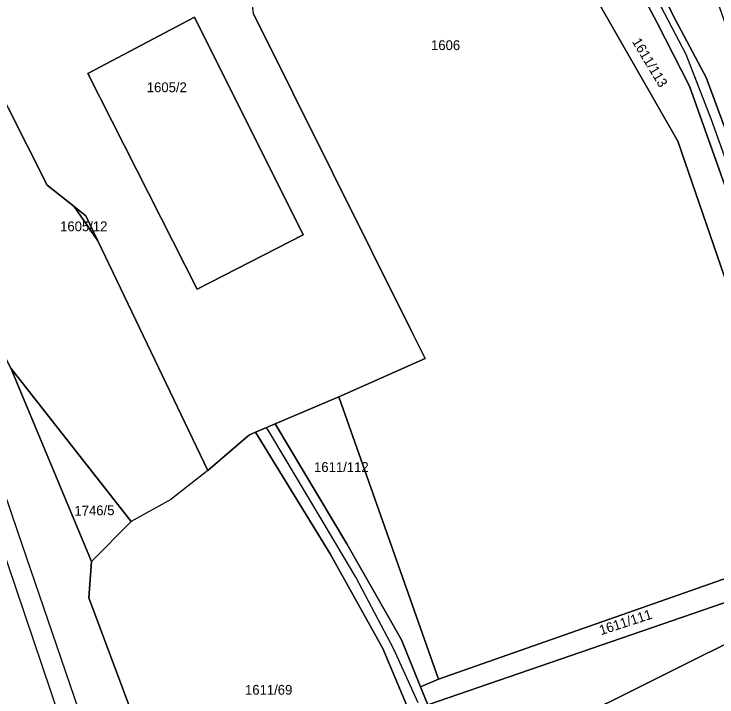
# Model space of a CAD drawing. Extents: x -263943 to -261149, y -1236934 to -1230686.
# Drawn here: x -262663.8 to -262520.3, y -1236274.3 to -1236134.8 of the extents above; entities that cross this region are included whole.
import ezdxf

# ---------------------------------------------------------------- set-up
doc = ezdxf.new("R2010")
doc.units = 0
for name, color, linetype in [('body_kn', 7, 'Continuous'), ('kladpar_druhypozemkov', 7, 'Continuous'), ('kladpar_hranice', 7, 'Continuous'), ('kladpar_parcelnecisla', 7, 'Continuous'), ('kladpar_plochy', 7, 'Continuous'), ('zappar_hrandruhpozemk', 7, 'Continuous'), ('zuob_linie', 7, 'Continuous'), ('zuob_plochy', 7, 'Continuous')]:
    doc.layers.add(name, color=color, linetype=linetype)

msp = doc.modelspace()

# ---------------------------------------------------------------- linework, layer by layer
at = {"layer": 'body_kn'}
for p, q in [((-262626.96, -1236135.49), (-262626.96, -1236135.49)), ((-262529.21, -1236135.15), (-262529.21, -1236135.15)), ((-262532.44, -1236136.74), (-262532.44, -1236136.74)), ((-262526.54, -1236143.08), (-262526.54, -1236143.08)), ((-262648.78, -1236146.96), (-262648.78, -1236146.96)), ((-262648.78, -1236146.96), (-262648.78, -1236146.96)), ((-262522.49, -1236147.78), (-262522.49, -1236147.78)), ((-262525.89, -1236149.54), (-262525.89, -1236149.54)), ((-262521.36, -1236156.41), (-262521.36, -1236156.41)), ((-262528.24, -1236160.77), (-262528.24, -1236160.77)), ((-262657.1, -1236169.74), (-262657.1, -1236169.74)), ((-262651.56, -1236174.14), (-262651.56, -1236174.14)), ((-262649.17, -1236176.03), (-262649.17, -1236176.03)), ((-262649.17, -1236176.03), (-262649.17, -1236176.03)), ((-262604.82, -1236179.9), (-262604.82, -1236179.9)), ((-262646.74, -1236181.12), (-262646.74, -1236181.12)), ((-262626.47, -1236191.03), (-262626.47, -1236191.03)), ((-262582.7, -1236199.47), (-262582.7, -1236199.47)), ((-262579.87, -1236205.14), (-262579.87, -1236205.14)), ((-262597.53, -1236212.99), (-262597.53, -1236212.99)), ((-262612.27, -1236219.28), (-262612.27, -1236219.28)), ((-262610.51, -1236218.52), (-262610.51, -1236218.52)), ((-262615.78, -1236220.76), (-262615.78, -1236220.76)), ((-262614.55, -1236220.24), (-262614.55, -1236220.24)), ((-262611.4, -1236220.72), (-262611.4, -1236220.72)), ((-262616.99, -1236221.8), (-262616.99, -1236221.8)), ((-262624.28, -1236228.07), (-262624.28, -1236228.07)), ((-262624.28, -1236228.07), (-262624.28, -1236228.07)), ((-262623.81, -1236227.66), (-262623.81, -1236227.66)), ((-262631.85, -1236233.95), (-262631.85, -1236233.95)), ((-262600.91, -1236238.26), (-262600.91, -1236238.26)), ((-262639.91, -1236238.48), (-262639.91, -1236238.48)), ((-262663.12, -1236240.38), (-262663.12, -1236240.38)), ((-262595.9, -1236243.02), (-262595.9, -1236243.02)), ((-262599.29, -1236245.03), (-262599.29, -1236245.03)), ((-262648, -1236246.64), (-262648, -1236246.64)), ((-262594.06, -1236249.79), (-262594.06, -1236249.79)), ((-262648.54, -1236254.07), (-262648.54, -1236254.07)), ((-262584.73, -1236262.61), (-262584.73, -1236262.61)), ((-262588.55, -1236264.36), (-262588.55, -1236264.36)), ((-262588.55, -1236264.36), (-262588.55, -1236264.36)), ((-262586.25, -1236264.55), (-262586.25, -1236264.55)), ((-262577.14, -1236270.68), (-262577.14, -1236270.68)), ((-262577.14, -1236270.68), (-262577.14, -1236270.68)), ((-262580.81, -1236272.2), (-262580.81, -1236272.2))]:
    msp.add_line(p, q, dxfattribs=at)
at = {"layer": 'kladpar_druhypozemkov'}
for p, q in [((-262575.74, -1236139.88), (-262575.74, -1236139.88)), ((-262533.51, -1236143.41), (-262533.51, -1236143.41)), ((-262631.74, -1236148.44), (-262631.74, -1236148.44)), ((-262649.39, -1236176.9), (-262649.39, -1236176.9)), ((-262597.78, -1236225.55), (-262597.78, -1236225.55)), ((-262647.25, -1236235.14), (-262647.25, -1236235.14)), ((-262532.29, -1236258.08), (-262532.29, -1236258.08)), ((-262612.18, -1236271.38), (-262612.18, -1236271.38))]:
    msp.add_line(p, q, dxfattribs=at)
at = {"layer": 'kladpar_hranice'}
for points in [[(-262509.98, -1236213.81), (-262499.75, -1236243.51), (-262577.14, -1236270.68), (-262597.53, -1236212.99), (-262579.87, -1236205.14), (-262582.7, -1236199.47), (-262614.93, -1236134.79), (-262615.42, -1236130.65), (-262615.29, -1236130.57), (-262610.06, -1236127.29), (-262644.44, -1236056.8), (-262649.03, -1236058.86), (-262649.76, -1236059.19), (-262662.18, -1236031.44), (-262662.69, -1236029.75), (-262663.21, -1236027.99), (-262652.87, -1236033.18), (-262606.03, -1236064.77), (-262573.98, -1236093.25), (-262549.15, -1236124.23), (-262528.24, -1236160.77), (-262509.98, -1236213.81)], [(-262614.93, -1236134.79), (-262582.7, -1236199.47), (-262579.87, -1236205.14), (-262597.53, -1236212.99), (-262610.51, -1236218.52), (-262612.27, -1236219.28), (-262614.55, -1236220.24), (-262615.78, -1236220.76), (-262616.99, -1236221.8), (-262623.81, -1236227.66), (-262624.28, -1236228.07), (-262646.74, -1236181.12), (-262649.17, -1236176.03), (-262651.56, -1236174.14), (-262657.1, -1236169.74), (-262673.12, -1236138.04), (-262691.23, -1236102.45), (-262701.29, -1236082.28), (-262649.76, -1236059.19), (-262649.03, -1236058.86), (-262644.44, -1236056.8), (-262610.06, -1236127.29), (-262615.29, -1236130.57), (-262615.42, -1236130.65)], [(-262691.23, -1236102.45), (-262673.12, -1236138.04), (-262657.1, -1236169.74), (-262651.56, -1236174.14), (-262646.74, -1236181.12), (-262624.28, -1236228.07), (-262623.81, -1236227.66), (-262616.99, -1236221.8), (-262615.78, -1236220.76), (-262614.55, -1236220.24), (-262599.29, -1236245.03), (-262588.55, -1236264.36)], [(-262549.15, -1236124.23), (-262524.89, -1236118.94), (-262504.34, -1236177.21), (-262492.74, -1236201.19), (-262500.28, -1236203.63), (-262513.38, -1236172.42), (-262522.49, -1236147.78), (-262529.21, -1236135.15), (-262535.08, -1236123.03), (-262536.94, -1236124.3), (-262538.4, -1236125.3), (-262532.44, -1236136.74), (-262525.89, -1236149.54), (-262518.04, -1236171.56), (-262509.02, -1236197.98), (-262503.99, -1236212.05), (-262509.98, -1236213.81), (-262528.24, -1236160.77), (-262549.15, -1236124.23)], [(-262588.55, -1236264.36), (-262579, -1236287.08), (-262560.04, -1236342.06), (-262553.5, -1236361.07), (-262552.15, -1236364.99), (-262546.1, -1236382.57), (-262543.84, -1236388.84), (-262545.47, -1236389.41), (-262554.88, -1236361.7), (-262560.24, -1236363.53), (-262577.55, -1236313.81), (-262605.3, -1236323.8), (-262620.62, -1236329.06), (-262630.9, -1236300.68), (-262628.7, -1236299.59), (-262631.37, -1236293.15), (-262634.5, -1236291.78), (-262648.54, -1236254.07), (-262648, -1236246.64), (-262639.91, -1236238.48), (-262664.48, -1236207.15), (-262681.18, -1236174.94), (-262699.7, -1236119.81)], [(-262492.2, -1236245.01), (-262503.99, -1236212.05), (-262509.02, -1236197.98), (-262518.04, -1236171.56), (-262525.89, -1236149.54), (-262532.44, -1236136.74), (-262538.4, -1236125.3), (-262536.94, -1236124.3), (-262535.08, -1236123.03), (-262529.21, -1236135.15), (-262522.49, -1236147.78), (-262513.38, -1236172.42), (-262500.28, -1236203.63), (-262485.75, -1236234.51), (-262483.07, -1236240.49)], [(-262626.96, -1236135.49), (-262648.78, -1236146.96), (-262626.47, -1236191.03), (-262604.82, -1236179.9), (-262626.96, -1236135.49)], [(-262648.78, -1236146.96), (-262626.96, -1236135.49), (-262604.82, -1236179.9), (-262626.47, -1236191.03), (-262648.78, -1236146.96)], [(-262649.17, -1236176.03), (-262646.74, -1236181.12), (-262651.56, -1236174.14), (-262649.17, -1236176.03)], [(-262664.48, -1236207.15), (-262639.91, -1236238.48), (-262648, -1236246.64), (-262664.48, -1236207.15)], [(-262664.48, -1236207.15), (-262648, -1236246.64), (-262648.54, -1236254.07), (-262634.5, -1236291.78), (-262630.9, -1236300.68), (-262620.62, -1236329.06), (-262608.06, -1236366.25), (-262593.33, -1236405.21), (-262580.27, -1236443.22)], [(-262579.3, -1236275.89), (-262580.81, -1236272.2), (-262577.14, -1236270.68), (-262499.75, -1236243.51), (-262509.98, -1236213.81), (-262503.99, -1236212.05), (-262492.2, -1236245.01), (-262491.92, -1236245.79), (-262579.3, -1236275.89)], [(-262577.14, -1236270.68), (-262580.81, -1236272.2), (-262584.73, -1236262.61), (-262595.9, -1236243.02), (-262610.51, -1236218.52), (-262597.53, -1236212.99), (-262577.14, -1236270.68)], [(-262553.5, -1236361.07), (-262560.04, -1236342.06), (-262579, -1236287.08), (-262588.55, -1236264.36), (-262599.29, -1236245.03), (-262614.55, -1236220.24), (-262612.27, -1236219.28), (-262610.51, -1236218.52), (-262595.9, -1236243.02), (-262584.73, -1236262.61), (-262580.81, -1236272.2), (-262579.3, -1236275.89), (-262575.8, -1236285.97), (-262575.66, -1236286.36), (-262574.03, -1236291.14), (-262566.07, -1236314.35), (-262557.64, -1236338.69), (-262555.32, -1236345.3), (-262550.14, -1236359.4)], [(-262579.3, -1236275.89), (-262491.92, -1236245.79), (-262490.54, -1236249.53), (-262574.03, -1236291.14), (-262575.66, -1236286.36), (-262575.8, -1236285.97), (-262579.3, -1236275.89)], [(-262548.66, -1236335.49), (-262557.64, -1236338.69), (-262566.07, -1236314.35), (-262574.03, -1236291.14), (-262490.54, -1236249.53), (-262473.59, -1236295.6), (-262466.18, -1236317.74), (-262499.82, -1236334.39), (-262508.85, -1236337.59), (-262527.07, -1236337.67), (-262544.6, -1236334.04), (-262545.41, -1236334.33), (-262548.66, -1236335.49)]]:
    msp.add_lwpolyline(points, dxfattribs=at)
at = {"layer": 'kladpar_plochy'}
for p, q in [((-262614.93, -1236134.79), (-262582.7, -1236199.47)), ((-262626.96, -1236135.49), (-262648.78, -1236146.96)), ((-262604.82, -1236179.9), (-262626.96, -1236135.49)), ((-262657.1, -1236169.74), (-262673.12, -1236138.04)), ((-262648.78, -1236146.96), (-262626.47, -1236191.03)), ((-262651.56, -1236174.14), (-262657.1, -1236169.74)), ((-262649.17, -1236176.03), (-262651.56, -1236174.14)), ((-262646.74, -1236181.12), (-262649.17, -1236176.03)), ((-262626.47, -1236191.03), (-262604.82, -1236179.9)), ((-262624.28, -1236228.07), (-262646.74, -1236181.12)), ((-262582.7, -1236199.47), (-262579.87, -1236205.14)), ((-262579.87, -1236205.14), (-262597.53, -1236212.99)), ((-262597.53, -1236212.99), (-262610.51, -1236218.52)), ((-262612.27, -1236219.28), (-262614.55, -1236220.24)), ((-262610.51, -1236218.52), (-262612.27, -1236219.28)), ((-262615.78, -1236220.76), (-262616.99, -1236221.8)), ((-262614.55, -1236220.24), (-262615.78, -1236220.76)), ((-262616.99, -1236221.8), (-262623.81, -1236227.66)), ((-262623.81, -1236227.66), (-262624.28, -1236228.07))]:
    msp.add_line(p, q, dxfattribs=at)
for points in [[(-262509.98, -1236213.81), (-262499.75, -1236243.51), (-262577.14, -1236270.68), (-262597.53, -1236212.99), (-262579.87, -1236205.14), (-262582.7, -1236199.47), (-262614.93, -1236134.79), (-262615.42, -1236130.65), (-262615.29, -1236130.57), (-262610.06, -1236127.29), (-262644.44, -1236056.8), (-262649.03, -1236058.86), (-262649.76, -1236059.19), (-262662.18, -1236031.44), (-262662.69, -1236029.75), (-262663.21, -1236027.99), (-262652.87, -1236033.18), (-262606.03, -1236064.77), (-262573.98, -1236093.25), (-262549.15, -1236124.23), (-262528.24, -1236160.77)], [(-262549.15, -1236124.23), (-262524.89, -1236118.94), (-262504.34, -1236177.21), (-262492.74, -1236201.19), (-262500.28, -1236203.63), (-262513.38, -1236172.42), (-262522.49, -1236147.78), (-262529.21, -1236135.15), (-262535.08, -1236123.03), (-262536.94, -1236124.3), (-262538.4, -1236125.3), (-262532.44, -1236136.74), (-262525.89, -1236149.54), (-262518.04, -1236171.56), (-262509.02, -1236197.98), (-262503.99, -1236212.05), (-262509.98, -1236213.81), (-262528.24, -1236160.77)], [(-262492.2, -1236245.01), (-262503.99, -1236212.05), (-262509.02, -1236197.98), (-262518.04, -1236171.56), (-262525.89, -1236149.54), (-262532.44, -1236136.74), (-262538.4, -1236125.3), (-262536.94, -1236124.3), (-262535.08, -1236123.03), (-262529.21, -1236135.15), (-262522.49, -1236147.78), (-262513.38, -1236172.42), (-262500.28, -1236203.63), (-262485.75, -1236234.51), (-262483.07, -1236240.49), (-262484.46, -1236241.18), (-262490.3, -1236244.08)], [(-262648.78, -1236146.96), (-262626.96, -1236135.49), (-262604.82, -1236179.9), (-262626.47, -1236191.03)], [(-262649.17, -1236176.03), (-262646.74, -1236181.12), (-262651.56, -1236174.14)], [(-262664.48, -1236207.15), (-262639.91, -1236238.48), (-262648, -1236246.64)], [(-262579.3, -1236275.89), (-262580.81, -1236272.2), (-262577.14, -1236270.68), (-262499.75, -1236243.51), (-262509.98, -1236213.81), (-262503.99, -1236212.05), (-262492.2, -1236245.01), (-262491.92, -1236245.79)], [(-262577.14, -1236270.68), (-262580.81, -1236272.2), (-262584.73, -1236262.61), (-262595.9, -1236243.02), (-262610.51, -1236218.52), (-262597.53, -1236212.99)], [(-262553.5, -1236361.07), (-262560.04, -1236342.06), (-262579, -1236287.08), (-262588.55, -1236264.36), (-262599.29, -1236245.03), (-262614.55, -1236220.24), (-262612.27, -1236219.28), (-262610.51, -1236218.52), (-262595.9, -1236243.02), (-262584.73, -1236262.61), (-262580.81, -1236272.2), (-262579.3, -1236275.89), (-262575.8, -1236285.97), (-262575.66, -1236286.36), (-262574.03, -1236291.14), (-262566.07, -1236314.35), (-262557.64, -1236338.69), (-262555.32, -1236345.3), (-262550.14, -1236359.4), (-262551.62, -1236360.14)], [(-262579.3, -1236275.89), (-262491.92, -1236245.79), (-262490.54, -1236249.53), (-262574.03, -1236291.14), (-262575.66, -1236286.36), (-262575.8, -1236285.97)], [(-262548.66, -1236335.49), (-262557.64, -1236338.69), (-262566.07, -1236314.35), (-262574.03, -1236291.14), (-262490.54, -1236249.53), (-262473.59, -1236295.6), (-262466.18, -1236317.74), (-262499.82, -1236334.39), (-262508.85, -1236337.59), (-262527.07, -1236337.67), (-262544.6, -1236334.04), (-262545.41, -1236334.33)]]:
    msp.add_lwpolyline(points, close=True, dxfattribs=at)
for points in [[(-262673.12, -1236138.04), (-262657.1, -1236169.74), (-262651.56, -1236174.14), (-262646.74, -1236181.12), (-262624.28, -1236228.07), (-262623.81, -1236227.66), (-262616.99, -1236221.8), (-262615.78, -1236220.76), (-262614.55, -1236220.24), (-262599.29, -1236245.03), (-262588.55, -1236264.36), (-262579, -1236287.08)], [(-262634.5, -1236291.78), (-262648.54, -1236254.07), (-262648, -1236246.64), (-262639.91, -1236238.48), (-262664.48, -1236207.15)], [(-262664.48, -1236207.15), (-262648, -1236246.64), (-262648.54, -1236254.07), (-262634.5, -1236291.78), (-262630.9, -1236300.68), (-262620.62, -1236329.06), (-262608.06, -1236366.25), (-262593.33, -1236405.21), (-262580.27, -1236443.22)]]:
    msp.add_lwpolyline(points, dxfattribs=at)
at = {"layer": 'zappar_hrandruhpozemk'}
for p, q in [((-262515.34, -1236173.44), (-262521.36, -1236156.41)), ((-262663.12, -1236240.38), (-262671.22, -1236216.84)), ((-262624.28, -1236228.07), (-262631.85, -1236233.95)), ((-262631.85, -1236233.95), (-262639.91, -1236238.48)), ((-262581.29, -1236275.46), (-262586.25, -1236264.55))]:
    msp.add_line(p, q, dxfattribs=at)
for points in [[(-262521.36, -1236156.41), (-262526.54, -1236143.08), (-262533.79, -1236129.27), (-262536.94, -1236124.3)], [(-262586.25, -1236264.55), (-262594.06, -1236249.79), (-262600.91, -1236238.26), (-262611.4, -1236220.72), (-262612.27, -1236219.28)], [(-262630.81, -1236334.34), (-262647.1, -1236287.31), (-262663.12, -1236240.38)], [(-262667.03, -1236241.8), (-262651.08, -1236288.73), (-262634.88, -1236335.75)]]:
    msp.add_lwpolyline(points, dxfattribs=at)
at = {"layer": 'zuob_linie'}
for points in [[(-262699.7, -1236119.81), (-262681.18, -1236174.94), (-262664.48, -1236207.15), (-262639.91, -1236238.48), (-262648, -1236246.64), (-262648.54, -1236254.07), (-262634.5, -1236291.78), (-262630.9, -1236300.68), (-262620.62, -1236329.06), (-262608.06, -1236366.25), (-262593.33, -1236405.21), (-262580.27, -1236443.22), (-262579.34, -1236442.89), (-262577.75, -1236447.63), (-262578.63, -1236447.93), (-262576.84, -1236453.1), (-262575.7, -1236456.35), (-262556.06, -1236512.78), (-262522.82, -1236607.43), (-262510.86, -1236641.99), (-262495.65, -1236686.15)], [(-262556.06, -1236512.78), (-262575.7, -1236456.35), (-262576.84, -1236453.1), (-262578.63, -1236447.93), (-262577.75, -1236447.63), (-262579.34, -1236442.89), (-262580.27, -1236443.22), (-262593.33, -1236405.21), (-262608.06, -1236366.25), (-262620.62, -1236329.06), (-262630.9, -1236300.68), (-262634.5, -1236291.78), (-262648.54, -1236254.07), (-262648, -1236246.64), (-262639.91, -1236238.48), (-262664.48, -1236207.15), (-262681.18, -1236174.94), (-262699.7, -1236119.81)]]:
    msp.add_lwpolyline(points, dxfattribs=at)
at = {"layer": 'zuob_plochy'}
for points in [[(-262699.7, -1236119.81), (-262681.18, -1236174.94), (-262664.48, -1236207.15), (-262639.91, -1236238.48), (-262648, -1236246.64), (-262648.54, -1236254.07), (-262634.5, -1236291.78), (-262630.9, -1236300.68), (-262620.62, -1236329.06), (-262608.06, -1236366.25), (-262593.33, -1236405.21), (-262580.27, -1236443.22), (-262579.34, -1236442.89), (-262577.75, -1236447.63), (-262578.63, -1236447.93), (-262576.84, -1236453.1), (-262575.7, -1236456.35), (-262556.06, -1236512.78), (-262522.82, -1236607.43), (-262510.86, -1236641.99), (-262495.65, -1236686.15)], [(-262495.65, -1236686.15), (-262510.86, -1236641.99), (-262522.82, -1236607.43), (-262556.06, -1236512.78), (-262575.7, -1236456.35), (-262576.84, -1236453.1), (-262578.63, -1236447.93), (-262577.75, -1236447.63), (-262579.34, -1236442.89), (-262580.27, -1236443.22), (-262593.33, -1236405.21), (-262608.06, -1236366.25), (-262620.62, -1236329.06), (-262630.9, -1236300.68), (-262634.5, -1236291.78), (-262648.54, -1236254.07), (-262648, -1236246.64), (-262639.91, -1236238.48), (-262664.48, -1236207.15), (-262681.18, -1236174.94), (-262699.7, -1236119.81)]]:
    msp.add_lwpolyline(points, dxfattribs=at)

# ---------------------------------------------------------------- texts
at = {"layer": 'kladpar_parcelnecisla'}
for s, p in [('1606', (-262578.67, -1236142.18)), ('1605/12', (-262654.44, -1236179.18)), ('1611/112', (-262602.57, -1236228.34)), ('1611/69', (-262616.67, -1236273.83))]:
    msp.add_text(s, height=2, dxfattribs=at).set_placement(p)
for s, rotation, p in [('1611/113', 301, (-262537.69, -1236140.44)), ('1605/2', 360, (-262636.73, -1236150.78)), ('1746/5', 1, (-262651.5, -1236237.28)), ('1611/111', 18, (-262543.95, -1236261.69))]:
    msp.add_text(s, height=2, rotation=rotation, dxfattribs=at).set_placement(p)

doc.saveas('drawing.dxf')
